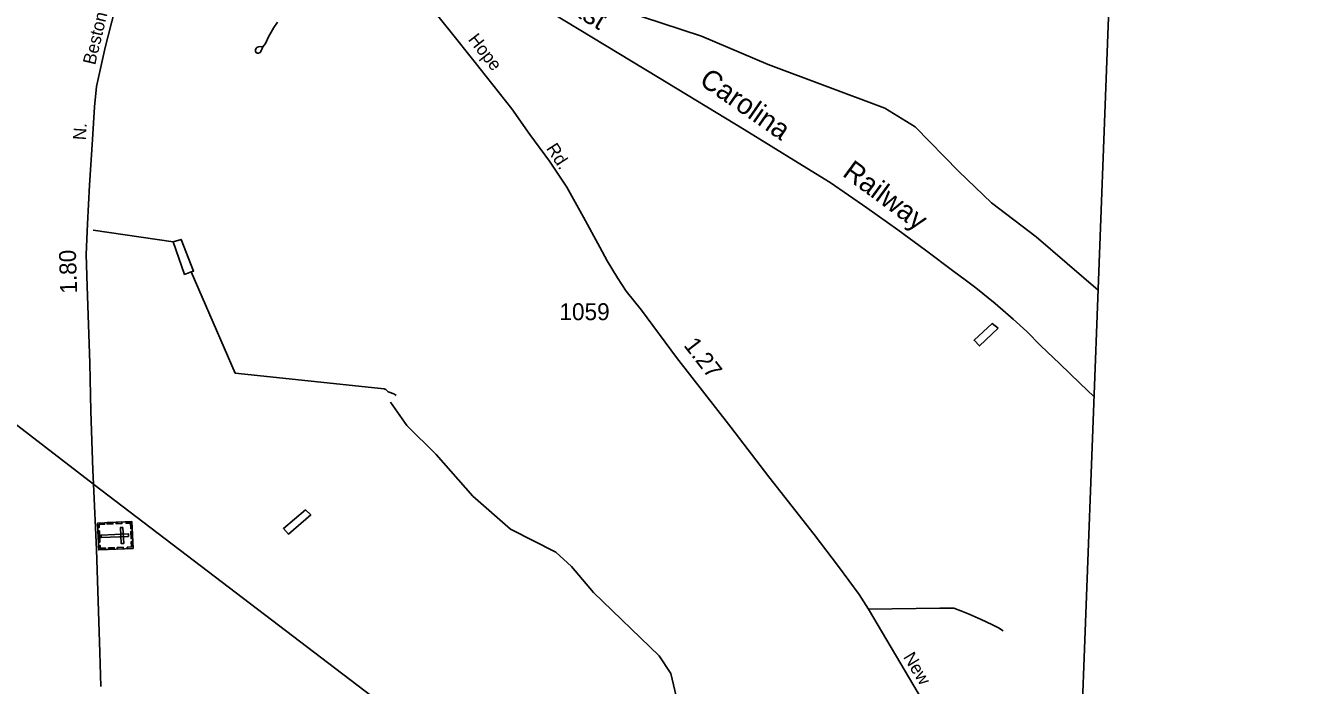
# Model space of a CAD drawing. Extents: x 2206922 to 2357709, y 510027 to 673830.
# Drawn here: x 2342544 to 2352056, y 575307 to 580187 of the extents above; entities that cross this region are included whole.
import ezdxf

# ---------------------------------------------------------------- set-up
doc = ezdxf.new("R2010")
doc.units = 0
for name, color, linetype in [('Exist Boundary Political CountyLine', 7, 'Continuous'), ('Exist Cultural Cemetery CELL', 7, 'Continuous'), ('Exist Hydrographic Creek Single Shore', 7, 'Continuous'), ('Exist Hydrographic Misc Water Feature', 7, 'Continuous'), ('Exist Railroad Mainline', 7, 'Continuous'), ('Exist Railroad Mainline Label', 7, 'Continuous'), ('Exist Road Non-System Type 51', 7, 'Continuous'), ('Exist Road Secondary Mileage Hundredths English Label', 7, 'Continuous'), ('Exist Road Secondary Type 51 Attributed', 7, 'Continuous'), ('Exist Road Secondary Type 51 Label', 7, 'Continuous'), ('Exist Road Secondary Type 51 Number Label', 7, 'Continuous'), ('Exist Utilities Electrical Transmission Line', 7, 'Continuous')]:
    doc.layers.add(name, color=color, linetype=linetype)

msp = doc.modelspace()

# ---------------------------------------------------------------- linework, layer by layer
at = {"layer": 'Exist Boundary Political CountyLine'}
msp.add_lwpolyline([(2352055.7, 585131.1), (2350627.1, 582133.9), (2348329.9, 521702.6)], dxfattribs=at)
at = {"layer": 'Exist Cultural Cemetery CELL'}
for points in [[(2343329.7, 576518.1), (2343338.2, 576319.2), (2343083.8, 576308.3), (2343075.3, 576507.2)], [(2343076.7, 576474.2), (2343088.2, 576474.7), (2343087.3, 576496.7), (2343127.7, 576498.4), (2343127.2, 576509.5), (2343075.3, 576507.3)], [(2343089.2, 576450.3), (2343092.8, 576365.6), (2343081.4, 576365.1), (2343077.8, 576449.9)], [(2343145.2, 576510.3), (2343188.4, 576512.1), (2343188.9, 576500.8), (2343145.6, 576498.9)], [(2343212.3, 576513.1), (2343255.6, 576515), (2343256.1, 576503.6), (2343212.8, 576501.8)], [(2343263.4, 576474.5), (2343244.8, 576473.7), (2343249.8, 576356), (2343268.5, 576356.8)], [(2343286.4, 576516.3), (2343286.9, 576505), (2343319.1, 576506.3), (2343320.8, 576465.8), (2343331.9, 576466.3), (2343329.7, 576518.1)], [(2343332.8, 576444.1), (2343335, 576392.4), (2343323.7, 576391.9), (2343321.4, 576443.7)], [(2343082.4, 576341.4), (2343093.9, 576341.9), (2343094.8, 576320), (2343135.2, 576321.7), (2343135.6, 576310.6), (2343083.8, 576308.3)], [(2343305.1, 576408), (2343304.3, 576426.6), (2343101.7, 576418), (2343102.5, 576399.3)], [(2343294.9, 576317.3), (2343294.4, 576328.6), (2343326.5, 576330), (2343324.8, 576370.5), (2343335.9, 576371), (2343338.1, 576319.2)], [(2343155.5, 576322.8), (2343198.8, 576324.6), (2343199.3, 576313.3), (2343156, 576311.4)], [(2343221.4, 576325.6), (2343264.6, 576327.4), (2343265.1, 576316.1), (2343221.9, 576314.2)]]:
    msp.add_lwpolyline(points, close=True, dxfattribs=at)
at = {"layer": 'Exist Hydrographic Creek Single Shore'}
for points in [[(2350478.7, 578230.3), (2350018.9, 578623.9), (2349690.8, 578876.5), (2349447, 579109.5), (2349125.9, 579437.9), (2348899.9, 579576.3), (2348037.9, 579899.3), (2347543.9, 580109.1), (2346957.9, 580302)], [(2347386.8, 575101.3), (2347316.9, 575393.8), (2347231.8, 575525), (2346743.8, 575994.2), (2346582.8, 576184.6), (2346464.9, 576291.4), (2346129.9, 576461.7), (2345851.8, 576706.4), (2345581.8, 577013.8), (2345362.8, 577228.2), (2345243.8, 577400.6)]]:
    msp.add_lwpolyline(points, dxfattribs=at)
at = {"layer": 'Exist Hydrographic Misc Water Feature'}
msp.add_line((2343044, 578674.6), (2343634.8, 578587.8), dxfattribs=at)
for points in [[(2343767.5, 578365.5), (2343785.5, 578371.3), (2343694.9, 578606.3), (2343634.8, 578587.8)], [(2343634.8, 578587.8), (2343719.7, 578346.7), (2343767.5, 578365.5)], [(2343767.5, 578365.5), (2344094.5, 577615.6), (2345195.4, 577499.1), (2345201.4, 577496.9), (2345207.5, 577494.8), (2345225.6, 577479.1), (2345239.5, 577473.4), (2345260, 577465.8), (2345271.7, 577460), (2345285.9, 577450.2)], [(2349738, 577949.3), (2349693.5, 577982.8), (2349561.2, 577859.2), (2349601.4, 577817.8), (2349738, 577949.3)], [(2344614.3, 576604.3), (2344652.7, 576566.9), (2344488.8, 576424.9), (2344450.3, 576466.4), (2344614.3, 576604.3)]]:
    msp.add_lwpolyline(points, dxfattribs=at)
at = {"layer": 'Exist Railroad Mainline'}
msp.add_lwpolyline([(2350448.7, 577441.9), (2350344.3, 577542.9), (2350194.7, 577685.1), (2350053.2, 577821.2), (2349952, 577924), (2349848.8, 578016.8), (2349715.6, 578131.1), (2349574.2, 578247.4), (2349493.6, 578306.5), (2349410.7, 578367.3), (2349201, 578526.7), (2348997.3, 578676.3), (2348767.5, 578839.4), (2348495.2, 579028.1), (2348259.7, 579171.3), (2347858.7, 579420.1), (2347226.4, 579804.5), (2346040.4, 580523.9), (2345954.4, 580576.1)], dxfattribs=at)
at = {"layer": 'Exist Road Non-System Type 51'}
for points in [[(2344298.8, 580030.9), (2344316.7, 580055.9), (2344339.7, 580103.8), (2344378.6, 580172.7), (2344405.6, 580213.7)], [(2344298.8, 580030.9), (2344286.8, 580000.9), (2344277.8, 579988.9), (2344266.8, 579983.9), (2344256.8, 579984.9), (2344246.9, 579990.9), (2344244.9, 579998.9), (2344244.9, 580008.9), (2344247.9, 580019.9), (2344253.8, 580025.9), (2344266.8, 580031.9), (2344283.8, 580032.9), (2344298.8, 580030.9)], [(2348779.7, 575869.4), (2349308.3, 575878.3), (2349409.8, 575876.5), (2349463.2, 575858.7), (2349523.3, 575831.8), (2349612.7, 575794.6), (2349691.6, 575756.6), (2349742.6, 575731.7), (2349775.9, 575710.3)]]:
    msp.add_lwpolyline(points, dxfattribs=at)
at = {"layer": 'Exist Road Secondary Type 51 Attributed'}
for points in [[(2345500.1, 580383.5), (2345525, 580347.9), (2345571.3, 580287.4), (2345694.1, 580134.2), (2345859.7, 579927.6), (2346140, 579572.3), (2346272.6, 579382.6), (2346418.6, 579184.9), (2346548.5, 578992.5), (2346670.4, 578770.8), (2346791.5, 578548.1), (2346846.7, 578448.4), (2346921.4, 578321.9), (2346985.5, 578224), (2347099.4, 578081.5), (2347359.3, 577732.4), (2347759.8, 577215.9), (2348042.8, 576849), (2348376.8, 576421.5), (2348557.2, 576186.4), (2348710.3, 575978.6), (2348779.7, 575869.4), (2349346, 574910.3)], [(2343100.7, 575298.3), (2343091.3, 575548.8), (2343066.3, 576311.9), (2343045.7, 576793.8), (2343041.1, 576899.5), (2343026, 577335), (2343017.6, 577690.8), (2342998.8, 578260.4), (2342990, 578494.1), (2343001.2, 578720.2), (2343015.8, 579008.1), (2343037.7, 579344.3), (2343052.9, 579586.4), (2343068.3, 579737.7), (2343131.1, 580025.4), (2343200, 580293.6)]]:
    msp.add_lwpolyline(points, dxfattribs=at)
at = {"layer": 'Exist Utilities Electrical Transmission Line'}
for points in [[(2343045.7, 576793.8), (2340062, 579094.7), (2337618.3, 580990.4), (2335553.6, 582605)], [(2350215.5, 571307.2), (2348302.6, 572768.5), (2345521.9, 574908), (2343048.5, 576791.5), (2343045.7, 576793.8)]]:
    msp.add_lwpolyline(points, dxfattribs=at)

# ---------------------------------------------------------------- texts
at = {"layer": 'Exist Railroad Mainline Label'}
for s, rotation, p in [('East', 328.70294, (2346443.7, 580360.4)), ('Carolina', 325.27847, (2347519.5, 579759.7)), ('Railway', 323.70582, (2348578.9, 579080.4))]:
    msp.add_text(s, height=150, rotation=rotation, dxfattribs=at).set_placement(p)
at = {"layer": 'Exist Road Secondary Mileage Hundredths English Label'}
for s, rotation, p in [('1.80', 91.83666, (2342924.6, 578205.9)), ('1.27', 307.78898, (2347407.5, 577820.8))]:
    msp.add_text(s, height=125, rotation=rotation, dxfattribs=at).set_placement(p)
at = {"layer": 'Exist Road Secondary Type 51 Label'}
for s, rotation, p in [('Beston', 76.52178, (2343057.1, 579891.9)), ('Hope', 307.99805, (2345813.1, 580083.7)), ('N.', 86.4082, (2342988, 579338.1)), ('Rd.', 302.788, (2346391.1, 579279.6)), ('New', 301.26919, (2349033.4, 575515.9))]:
    msp.add_text(s, height=95, rotation=rotation, dxfattribs=at).set_placement(p)
at = {"layer": 'Exist Road Secondary Type 51 Number Label'}
msp.add_text('1059', height=125, dxfattribs=at).set_placement((2346492.5, 578008.4))

doc.saveas('drawing.dxf')
